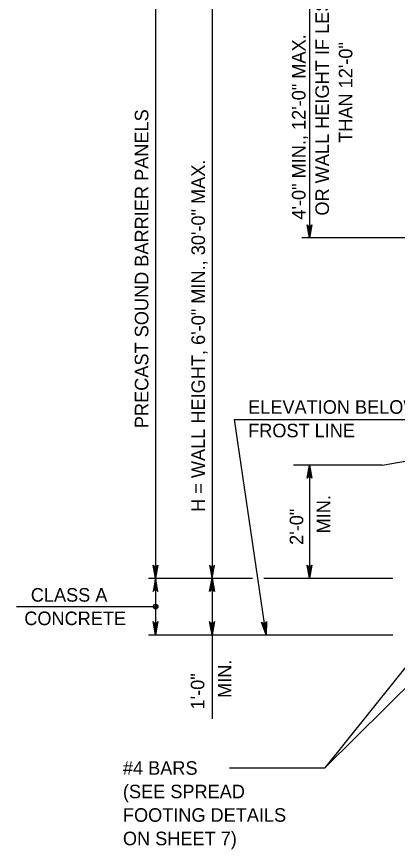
# Model space of a CAD drawing. Extents: x 3385 to 6532, y -616 to 1166.
# Drawn here: x 6036.9 to 6123.1, y 873.3 to 1061.6 of the extents above; entities that cross this region are included whole.
import ezdxf

# ---------------------------------------------------------------- set-up
doc = ezdxf.new("R2010")
doc.units = 0
doc.layers.add('1', color=7, linetype='Continuous')

msp = doc.modelspace()

# ---------------------------------------------------------------- linework, layer by layer
at = {"layer": '1'}
for p, q in [((6068.35, 1088.17), (6068.35, 921.77)), ((6081.15, 1088.17), (6081.15, 902.75)), ((6103.24, 1088.17), (6103.24, 1011.57)), ((6138.62, 1011.57), (6101.49, 1011.57)), ((6119.71, 960.17), (6138.91, 963.48)), ((6119.71, 960.17), (6099.64, 960.17)), ((6103.24, 960.17), (6103.24, 934.57)), ((6066.74, 934.57), (6090.29, 934.57)), ((6092.88, 934.57), (6122.13, 934.57)), ((6036.89, 928.17), (6068.35, 928.17)), ((6106.7, 891.67), (6141.46, 926.04)), ((6133.77, 925.48), (6106.7, 891.67)), ((6066.74, 921.77), (6122.13, 921.77)), ((6085.12, 891.67), (6106.7, 891.67))]:
    msp.add_line(p, q, dxfattribs=at)
for points in [[(6103.24, 1011.57), (6102.68, 1014.56), (6102.84, 1014.33), (6103.04, 1014.21), (6103.24, 1014.17), (6103.44, 1014.21), (6103.64, 1014.33), (6103.79, 1014.56), (6103.24, 1011.57), (6103.64, 1014.33), (6103.44, 1014.21), (6103.24, 1011.57), (6103.24, 1014.17), (6103.04, 1014.21), (6103.24, 1011.57), (6102.84, 1014.33)], [(6093.38, 921.77), (6086.22, 970.48), (6133.69, 970.48)], [(6103.24, 960.17), (6103.79, 957.19), (6103.64, 957.42), (6103.44, 957.54), (6103.24, 957.57), (6103.04, 957.54), (6102.84, 957.42), (6102.68, 957.19), (6103.24, 960.17), (6102.84, 957.42), (6103.04, 957.54), (6103.24, 960.17), (6103.24, 957.57), (6103.44, 957.54), (6103.24, 960.17), (6103.64, 957.42)], [(6068.35, 934.57), (6067.79, 937.56), (6067.95, 937.33), (6068.15, 937.21), (6068.35, 937.17), (6068.55, 937.21), (6068.75, 937.33), (6068.91, 937.56), (6068.35, 934.57), (6068.75, 937.33), (6068.55, 937.21), (6068.35, 934.57), (6068.35, 937.17), (6068.15, 937.21), (6068.35, 934.57), (6067.95, 937.33)], [(6081.15, 934.57), (6081.71, 937.56), (6081.55, 937.33), (6081.35, 937.21), (6081.15, 937.17), (6080.95, 937.21), (6080.75, 937.33), (6080.59, 937.56), (6081.15, 934.57), (6080.75, 937.33), (6080.95, 937.21), (6081.15, 934.57), (6081.15, 937.17), (6081.35, 937.21), (6081.15, 934.57), (6081.55, 937.33)], [(6103.24, 934.57), (6102.68, 937.56), (6102.84, 937.33), (6103.04, 937.21), (6103.24, 937.17), (6103.44, 937.21), (6103.64, 937.33), (6103.79, 937.56), (6103.24, 934.57), (6103.64, 937.33), (6103.44, 937.21), (6103.24, 934.57), (6103.24, 937.17), (6103.04, 937.21), (6103.24, 934.57), (6102.84, 937.33)], [(6068.35, 934.57), (6067.79, 931.59), (6067.95, 931.82), (6068.15, 931.94), (6068.35, 931.97), (6068.55, 931.94), (6068.75, 931.82), (6068.91, 931.59), (6068.35, 934.57), (6068.75, 931.82), (6068.55, 931.94), (6068.35, 934.57), (6068.35, 931.97), (6068.15, 931.94), (6068.35, 934.57), (6067.95, 931.82)], [(6081.15, 934.57), (6081.71, 931.59), (6081.55, 931.82), (6081.35, 931.94), (6081.15, 931.97), (6080.95, 931.94), (6080.75, 931.82), (6080.59, 931.59), (6081.15, 934.57), (6080.75, 931.82), (6080.95, 931.94), (6081.15, 934.57), (6081.15, 931.97), (6081.35, 931.94), (6081.15, 934.57), (6081.55, 931.82)], [(6068.35, 921.77), (6067.79, 924.76), (6067.95, 924.53), (6068.15, 924.41), (6068.35, 924.37), (6068.55, 924.41), (6068.75, 924.53), (6068.91, 924.76), (6068.35, 921.77), (6068.75, 924.53), (6068.55, 924.41), (6068.35, 921.77), (6068.35, 924.37), (6068.15, 924.41), (6068.35, 921.77), (6067.95, 924.53)], [(6081.15, 921.77), (6080.59, 924.76), (6080.75, 924.53), (6080.95, 924.41), (6081.15, 924.37), (6081.35, 924.41), (6081.55, 924.53), (6081.71, 924.76), (6081.15, 921.77), (6081.55, 924.53), (6081.35, 924.41), (6081.15, 921.77), (6081.15, 924.37), (6080.95, 924.41), (6081.15, 921.77), (6080.75, 924.53)], [(6093.38, 921.77), (6092.39, 924.64), (6092.49, 924.54), (6092.59, 924.44), (6092.69, 924.39), (6092.8, 924.35), (6092.9, 924.35), (6093, 924.35), (6093.1, 924.38), (6093.2, 924.41), (6093.29, 924.48), (6093.38, 924.55), (6093.44, 924.68), (6093.5, 924.81), (6093.38, 921.77), (6093.44, 924.68), (6093.38, 924.55), (6093.38, 921.77), (6093.29, 924.48), (6093.2, 924.41), (6093.38, 921.77), (6093.1, 924.38), (6093, 924.35), (6093.38, 921.77), (6092.9, 924.35), (6092.8, 924.35), (6093.38, 921.77), (6092.69, 924.39), (6092.59, 924.44), (6093.38, 921.77), (6092.49, 924.54)]]:
    msp.add_lwpolyline(points, dxfattribs=at)
for radius in [0.533, 0.267]:
    msp.add_circle((6068.35, 928.17), radius, dxfattribs=at)

# ---------------------------------------------------------------- texts
for s, height, p in [('OR WALL HEIGHT IF LESS', 3.0721, (6107.64, 1016.61)), ('4\'-0" MIN., 12\'-0" MAX.', 3.0721, (6102.33, 1015.7)), ('THAN 12\'-0"', 3.0721, (6112.95, 1033.07)), ('PRECAST SOUND BARRIER PANELS', 3.0721, (6066.73, 968.53)), ('H = WALL HEIGHT, 6\'-0" MIN., 30\'-0" MAX.', 3.0721, (6079.56, 949.58)), ('MIN.', 3.072, (6107.96, 944.73)), ('2\'-0"', 3.072, (6101.82, 942.13)), ('MIN.', 3.072, (6085.56, 907.5)), ('1\'-0"', 3.072, (6079.41, 904.9))]:
    msp.add_text(s, height=height, rotation=90, dxfattribs=at).set_placement(p)
for s, height, p in [('ELEVATION BELOW', 3.0721, (6089.34, 971.78)), ('FROST LINE', 3.072, (6089.34, 966.46)), ('CLASS A', 3.072, (6040.1, 929.28)), ('CONCRETE', 3.072, (6038.62, 923.97)), ('#4 BARS', 3.072, (6060.97, 890.12)), ('(SEE SPREAD', 3.0721, (6060.97, 884.8)), ('FOOTING DETAILS', 3.0721, (6060.97, 879.49)), ('ON SHEET 7)', 3.0721, (6060.97, 874.18))]:
    msp.add_text(s, height=height, dxfattribs=at).set_placement(p)

doc.saveas('drawing.dxf')
